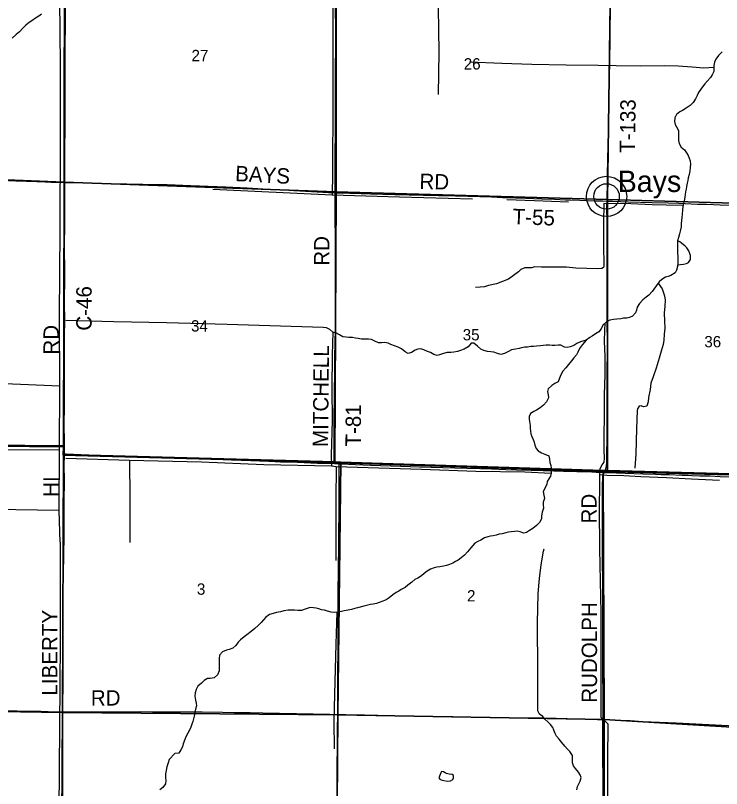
# Model space of a CAD drawing. Extents: x 1443599 to 1910620, y 1028088 to 1361369.
# Drawn here: x 1635252 to 1649032, y 1181365 to 1196448 of the extents above; entities that cross this region are included whole.
import ezdxf

# ---------------------------------------------------------------- set-up
doc = ezdxf.new("R2010")
doc.units = 0
for name, color, linetype in [('GM_X_County_Road', 7, 'Continuous'), ('GM_X_County_Road_Text', 7, 'Continuous'), ('GM_X_Major_River', 7, 'Continuous'), ('GM_X_Minor_Lake', 7, 'Continuous'), ('GM_X_Minor_River', 7, 'Continuous'), ('GM_X_Section', 7, 'Continuous'), ('GM_X_Section_Text', 7, 'Continuous'), ('GM_X_Township', 7, 'Continuous'), ('GM_X_Township_Road', 7, 'Continuous'), ('GM_X_Township_Road_Text', 7, 'Continuous'), ('GM_X_Unincorporated', 7, 'Continuous'), ('GM_X_Unincorporated_Location', 7, 'Continuous'), ('GM_X_Unincorporated_Text', 7, 'Continuous')]:
    doc.layers.add(name, color=color, linetype=linetype)

msp = doc.modelspace()

# ---------------------------------------------------------------- linework, layer by layer
at = {"layer": 'GM_X_County_Road'}
for points in [[(1636218, 1193190), (1636218, 1193206), (1636217, 1193583), (1636222, 1194518), (1636222, 1194765), (1636224, 1195257), (1636225, 1195569), (1636225, 1195864), (1636228, 1196258), (1636228, 1196603), (1636227, 1196800), (1636225, 1197013), (1636225, 1197275), (1636227, 1197702), (1636229, 1198063), (1636230, 1198276), (1636229, 1198424), (1636229, 1198456)], [(1636208, 1188049), (1636206, 1188545), (1636208, 1188742), (1636208, 1188873), (1636209, 1189070), (1636210, 1189415), (1636211, 1189891), (1636212, 1190153), (1636213, 1190531), (1636212, 1190810), (1636215, 1191400), (1636212, 1191975), (1636213, 1192352), (1636213, 1192598), (1636214, 1192795), (1636218, 1193190)], [(1636208, 1187893), (1636208, 1188003), (1636208, 1188049)], [(1636180, 1182863), (1636183, 1183540), (1636183, 1183966), (1636185, 1184327), (1636184, 1184623), (1636186, 1184951), (1636186, 1185312), (1636188, 1185542), (1636196, 1185936), (1636200, 1186280), (1636201, 1186477), (1636203, 1186953), (1636207, 1187380), (1636206, 1187659), (1636208, 1187872), (1636208, 1187893)], [(1630852, 1182954), (1630971, 1182954), (1631381, 1182948), (1631660, 1182946), (1632185, 1182939), (1632710, 1182935), (1633137, 1182928), (1633761, 1182919), (1634286, 1182907), (1634712, 1182899), (1635286, 1182883), (1635746, 1182872), (1636041, 1182864), (1636156, 1182863), (1636180, 1182863)], [(1636167, 1180227), (1636167, 1180405), (1636170, 1180684), (1636170, 1180898), (1636174, 1181193), (1636176, 1181423), (1636176, 1181521), (1636174, 1181767), (1636177, 1182079), (1636177, 1182293), (1636177, 1182457), (1636179, 1182834), (1636180, 1182863)], [(1636180, 1182863), (1636336, 1182862), (1637387, 1182863), (1637666, 1182865), (1637928, 1182864), (1638454, 1182863), (1638716, 1182863), (1638897, 1182861), (1639290, 1182855), (1639520, 1182851), (1639832, 1182846), (1640078, 1182840), (1640734, 1182828), (1641390, 1182814), (1641545, 1182812)], [(1641545, 1182812), (1641702, 1182809), (1642063, 1182800), (1642326, 1182795), (1642687, 1182786), (1643064, 1182779), (1643376, 1182775), (1643606, 1182772), (1643786, 1182768), (1644787, 1182752), (1645263, 1182746), (1645410, 1182744), (1645542, 1182742), (1645804, 1182737), (1646017, 1182729), (1646608, 1182712), (1646717, 1182711)], [(1646717, 1182711), (1646723, 1182711), (1646805, 1182709), (1647034, 1182697), (1647247, 1182689), (1647493, 1182675), (1648149, 1182644), (1649165, 1182594), (1649772, 1182563), (1650214, 1182538), (1650378, 1182528), (1650526, 1182520)]]:
    msp.add_lwpolyline(points, dxfattribs=at)
at = {"layer": 'GM_X_Major_River'}
msp.add_lwpolyline([(1635763, 1196474), (1635707, 1196436), (1635644, 1196396), (1635574, 1196344), (1635522, 1196309), (1635456, 1196257), (1635395, 1196199), (1635329, 1196129), (1635267, 1196077), (1635188, 1196007)], dxfattribs=at)
at = {"layer": 'GM_X_Minor_Lake'}
msp.add_line((1643541, 1181636), (1643530, 1181609), dxfattribs=at)
msp.add_lwpolyline([(1643530, 1181609), (1643528, 1181604), (1643516, 1181571), (1643533, 1181546), (1643559, 1181532), (1643611, 1181519), (1643683, 1181510), (1643739, 1181513), (1643786, 1181539), (1643804, 1181572), (1643801, 1181621), (1643777, 1181641), (1643717, 1181644), (1643667, 1181659), (1643639, 1181669), (1643604, 1181692), (1643568, 1181696), (1643553, 1181670), (1643541, 1181636)], dxfattribs=at)
at = {"layer": 'GM_X_Minor_River'}
for points in [[(1641479, 1200716), (1641447, 1198786), (1641453, 1198303), (1641445, 1198178), (1641443, 1197003), (1641449, 1194794), (1641439, 1193362), (1641433, 1192939)], [(1643493, 1197784), (1643497, 1197037), (1643515, 1195735), (1643500, 1194906)], [(1636123, 1186169), (1636105, 1186791), (1636114, 1187974), (1636118, 1189218), (1636114, 1190596), (1636123, 1192253), (1636132, 1194080), (1636130, 1195484), (1636118, 1196761)], [(1649044, 1195738), (1648973, 1195664), (1648921, 1195596), (1648893, 1195536), (1648881, 1195470), (1648884, 1195414), (1648880, 1195352), (1648848, 1195290), (1648814, 1195236), (1648755, 1195172), (1648703, 1195111), (1648639, 1195031), (1648581, 1194947), (1648554, 1194887), (1648526, 1194823), (1648480, 1194753), (1648420, 1194691), (1648343, 1194637), (1648267, 1194595), (1648217, 1194567), (1648153, 1194517), (1648118, 1194453), (1648112, 1194377), (1648124, 1194323), (1648150, 1194273), (1648192, 1194206), (1648193, 1194132), (1648189, 1194082), (1648191, 1194006), (1648207, 1193950), (1648247, 1193881), (1648309, 1193825), (1648349, 1193771), (1648379, 1193718), (1648418, 1193614), (1648426, 1193546), (1648420, 1193486), (1648412, 1193413), (1648399, 1193343), (1648383, 1193281), (1648371, 1193231), (1648361, 1193175), (1648349, 1193109)], [(1648883, 1195432), (1648686, 1195420), (1648460, 1195439), (1648185, 1195458), (1647923, 1195467), (1647450, 1195460), (1646973, 1195466), (1646627, 1195469), (1646002, 1195479), (1645329, 1195489), (1644746, 1195512), (1644111, 1195536)], [(1648349, 1193109), (1648340, 1193058), (1648330, 1193004), (1648324, 1192952), (1648316, 1192900), (1648302, 1192832), (1648290, 1192780), (1648279, 1192718), (1648271, 1192650), (1648261, 1192571), (1648257, 1192505), (1648253, 1192447), (1648246, 1192389), (1648242, 1192325), (1648222, 1192238), (1648214, 1192186), (1648191, 1192116), (1648175, 1192048), (1648175, 1191815), (1648176, 1191745), (1648176, 1191675), (1648178, 1191621), (1648170, 1191549), (1648151, 1191476), (1648127, 1191424), (1648045, 1191372), (1647987, 1191357), (1647937, 1191341), (1647864, 1191295), (1647812, 1191253), (1647762, 1191179), (1647712, 1191111), (1647679, 1191061), (1647615, 1190991), (1647563, 1190953), (1647497, 1190901), (1647428, 1190829), (1647388, 1190759), (1647372, 1190698), (1647354, 1190648), (1647293, 1190582), (1647233, 1190554), (1647183, 1190544), (1647121, 1190539), (1647067, 1190531), (1646991, 1190523), (1646923, 1190515), (1646852, 1190501), (1646778, 1190463), (1646716, 1190407), (1646684, 1190335), (1646637, 1190273), (1646573, 1190237), (1646509, 1190193), (1646459, 1190166), (1646391, 1190114), (1646316, 1190026), (1646262, 1189949), (1646230, 1189879), (1646201, 1189827), (1646151, 1189767), (1646101, 1189711), (1646043, 1189637), (1645992, 1189573), (1645936, 1189507), (1645896, 1189437), (1645867, 1189371), (1645843, 1189303), (1645781, 1189265), (1645717, 1189231), (1645651, 1189165), (1645636, 1189111), (1645646, 1189045), (1645656, 1188990), (1645616, 1188912), (1645559, 1188842), (1645491, 1188792), (1645421, 1188750), (1645371, 1188724), (1645301, 1188679), (1645280, 1188624), (1645276, 1188574), (1645284, 1188524), (1645298, 1188448), (1645298, 1188396), (1645304, 1188340), (1645313, 1188285), (1645331, 1188231), (1645355, 1188173), (1645373, 1188123), (1645389, 1188067), (1645413, 1188002), (1645455, 1187952), (1645521, 1187914), (1645585, 1187887), (1645661, 1187857), (1645674, 1187791), (1645682, 1187729), (1645698, 1187670), (1645708, 1187618), (1645710, 1187566)], [(1644169, 1192864), (1642745, 1192905), (1641433, 1192939), (1639104, 1193054)], [(1646046, 1192807), (1645383, 1192829), (1644842, 1192848)], [(1648283, 1192739), (1647949, 1192749), (1647680, 1192750), (1647264, 1192775), (1646733, 1192776), (1646730, 1192399), (1646729, 1191984), (1646733, 1191557), (1646729, 1191531), (1646697, 1191513), (1646617, 1191507), (1646188, 1191516), (1646004, 1191539), (1645515, 1191536), (1645383, 1191541), (1645331, 1191525), (1645265, 1191523), (1645193, 1191521), (1645117, 1191489), (1645070, 1191447), (1644872, 1191306), (1644639, 1191214), (1644485, 1191178), (1644407, 1191153), (1644322, 1191149), (1644228, 1191139)], [(1648174, 1191584), (1648290, 1191598), (1648346, 1191606), (1648386, 1191628), (1648427, 1191684), (1648427, 1191762), (1648393, 1191853), (1648357, 1191915), (1648325, 1191947), (1648253, 1192008), (1648220, 1192031), (1648175, 1192048)], [(1647795, 1191227), (1647870, 1191112), (1647916, 1190980), (1647931, 1190895), (1647925, 1190775), (1647915, 1190641), (1647916, 1190488), (1647924, 1190350), (1647909, 1190233), (1647903, 1190111), (1647895, 1190029), (1647854, 1189895), (1647816, 1189760), (1647753, 1189566), (1647699, 1189400), (1647654, 1189271), (1647636, 1189151), (1647607, 1188993), (1647597, 1188910), (1647571, 1188824), (1647510, 1188812), (1647464, 1188833), (1647426, 1188825), (1647390, 1188773), (1647382, 1188743), (1647375, 1188380), (1647361, 1187896), (1647341, 1187615)], [(1641255, 1190362), (1639385, 1190416), (1638199, 1190450), (1637169, 1190471), (1636234, 1190497)], [(1646755, 1190443), (1646748, 1190303), (1646743, 1190092), (1646752, 1189796), (1646751, 1189436), (1646742, 1189055), (1646743, 1188634), (1646736, 1188249), (1646737, 1187970), (1646744, 1187812), (1646732, 1187730), (1646698, 1187680), (1646657, 1187597), (1646647, 1187489), (1646651, 1187307), (1646645, 1186827), (1646653, 1186044)], [(1646391, 1190114), (1646282, 1190083), (1646210, 1190050), (1646152, 1190006), (1646080, 1189980), (1646022, 1189968), (1645965, 1189976), (1645893, 1190013), (1645841, 1190015), (1645781, 1190009), (1645725, 1190007), (1645675, 1190013), (1645607, 1190016), (1645551, 1190008), (1645501, 1190004), (1645421, 1189994), (1645363, 1189992), (1645312, 1189988), (1645244, 1189979), (1645194, 1189973), (1645130, 1189963), (1645080, 1189949), (1645012, 1189939), (1644932, 1189925), (1644877, 1189893), (1644797, 1189850), (1644725, 1189832), (1644659, 1189852), (1644587, 1189878), (1644527, 1189888), (1644463, 1189889), (1644393, 1189909), (1644337, 1189939), (1644267, 1189994), (1644199, 1190054), (1644145, 1190054), (1644085, 1189984), (1644006, 1189940), (1643936, 1189912), (1643878, 1189890), (1643810, 1189877), (1643748, 1189873), (1643678, 1189869), (1643607, 1189855), (1643529, 1189825), (1643479, 1189813), (1643415, 1189836), (1643349, 1189870), (1643291, 1189894), (1643223, 1189927), (1643163, 1189943), (1643107, 1189935), (1643055, 1189917), (1642984, 1189873), (1642916, 1189855), (1642858, 1189882), (1642788, 1189942), (1642722, 1189974), (1642650, 1190003), (1642576, 1190031), (1642524, 1190053), (1642460, 1190067), (1642396, 1190062), (1642340, 1190062), (1642266, 1190094), (1642202, 1190124), (1642144, 1190131), (1642072, 1190135), (1642008, 1190133), (1641940, 1190143), (1641886, 1190155), (1641830, 1190166), (1641759, 1190168), (1641709, 1190172), (1641641, 1190178), (1641575, 1190215), (1641515, 1190251), (1641447, 1190269), (1641389, 1190319), (1641325, 1190355), (1641255, 1190362)], [(1641447, 1190269), (1641434, 1189826), (1641428, 1189170), (1641430, 1188546), (1641414, 1187868), (1641418, 1187658)], [(1636118, 1189218), (1633504, 1189326)], [(1624649, 1188213), (1625429, 1188170), (1625636, 1188165), (1626201, 1188139), (1627499, 1188093), (1629017, 1188061), (1629868, 1188039), (1630734, 1188018), (1631044, 1188007), (1631625, 1188007), (1632332, 1187997), (1633492, 1187992), (1634892, 1187980), (1636114, 1187974)], [(1636234, 1187808), (1637480, 1187774), (1638884, 1187740), (1640100, 1187688), (1641418, 1187658), (1641512, 1187649), (1643176, 1187598), (1644238, 1187560), (1645195, 1187546), (1645704, 1187516)], [(1637480, 1187774), (1637484, 1187022), (1637485, 1186167)], [(1641512, 1187649), (1641506, 1186999), (1641507, 1186109)], [(1645710, 1187566), (1645704, 1187516), (1645692, 1187462), (1645661, 1187410), (1645627, 1187354), (1645619, 1187302), (1645589, 1187233), (1645548, 1187163), (1645564, 1187091), (1645578, 1187021), (1645550, 1186955), (1645548, 1186897), (1645557, 1186834), (1645529, 1186756), (1645517, 1186688), (1645517, 1186624), (1645478, 1186556), (1645420, 1186496), (1645346, 1186436), (1645282, 1186396), (1645225, 1186360), (1645173, 1186350), (1645101, 1186374), (1645045, 1186387), (1644993, 1186381), (1644927, 1186375), (1644877, 1186365), (1644825, 1186353), (1644753, 1186335), (1644693, 1186326), (1644632, 1186308), (1644576, 1186296), (1644522, 1186288), (1644470, 1186276), (1644406, 1186258), (1644334, 1186210), (1644275, 1186182), (1644217, 1186152), (1644136, 1186058)], [(1646647, 1187489), (1646795, 1187479), (1647122, 1187470), (1647458, 1187451), (1647959, 1187431), (1648446, 1187410), (1648993, 1187382)], [(1636105, 1186791), (1634827, 1186811), (1634842, 1186184)], [(1636123, 1186169), (1636127, 1184212), (1636099, 1180921), (1636103, 1180718)], [(1644136, 1186058), (1644072, 1185980), (1644013, 1185915), (1643953, 1185863), (1643889, 1185819), (1643839, 1185795), (1643787, 1185765), (1643723, 1185737), (1643667, 1185719), (1643607, 1185701), (1643537, 1185691), (1643473, 1185681), (1643421, 1185669), (1643350, 1185645), (1643286, 1185603), (1643230, 1185560), (1643174, 1185512), (1643104, 1185466), (1643044, 1185440), (1642990, 1185388), (1642912, 1185330), (1642860, 1185288), (1642782, 1185246), (1642731, 1185215), (1642681, 1185189), (1642615, 1185145), (1642547, 1185083), (1642489, 1185049), (1642421, 1185019), (1642347, 1184993), (1642295, 1184977), (1642235, 1184965), (1642183, 1184953), (1642128, 1184943), (1642052, 1184925), (1641928, 1184889), (1641876, 1184877), (1641812, 1184857), (1641742, 1184845), (1641668, 1184831), (1641616, 1184819), (1641550, 1184806), (1641481, 1184798), (1641415, 1184807), (1641345, 1184825), (1641281, 1184845), (1641225, 1184853), (1641175, 1184873), (1641119, 1184885), (1641069, 1184891), (1641005, 1184895), (1640945, 1184879), (1640884, 1184859), (1640832, 1184841), (1640764, 1184839), (1640698, 1184843), (1640630, 1184845), (1640574, 1184843), (1640492, 1184829), (1640422, 1184813), (1640346, 1184797), (1640284, 1184781), (1640213, 1184759), (1640141, 1184709), (1640093, 1184654), (1640049, 1184602), (1639987, 1184544), (1639921, 1184486), (1639851, 1184426), (1639767, 1184362), (1639715, 1184323), (1639646, 1184267), (1639596, 1184219), (1639552, 1184155), (1639496, 1184101), (1639426, 1184075), (1639370, 1184065), (1639290, 1184031), (1639234, 1183966), (1639230, 1183900), (1639230, 1183850), (1639228, 1183798), (1639230, 1183730), (1639230, 1183659), (1639192, 1183581), (1639128, 1183525), (1639052, 1183513), (1639001, 1183509), (1638935, 1183471), (1638881, 1183423), (1638813, 1183360), (1638781, 1183296), (1638757, 1183232), (1638751, 1183164), (1638763, 1183092), (1638779, 1183033), (1638785, 1182981), (1638765, 1182913), (1638751, 1182847), (1638741, 1182778), (1638729, 1182724)], [(1641507, 1186109), (1641502, 1185813)], [(1645446, 1182879), (1645448, 1183658), (1645442, 1184591), (1645452, 1185171), (1645480, 1185464), (1645514, 1185732), (1645556, 1185993), (1645572, 1186043)], [(1646653, 1186044), (1646678, 1184793), (1646676, 1183097), (1646676, 1182758), (1646810, 1182630), (1646806, 1181917), (1646810, 1180208), (1646814, 1179216), (1646814, 1177974), (1646814, 1176820), (1646830, 1174453), (1646826, 1172665), (1646818, 1172005)], [(1641526, 1184804), (1641507, 1184184), (1641479, 1183209), (1641467, 1182675), (1641469, 1182142)], [(1646205, 1181342), (1646223, 1181402), (1646249, 1181454), (1646271, 1181506), (1646291, 1181582), (1646273, 1181633), (1646243, 1181683), (1646183, 1181753), (1646143, 1181805), (1646123, 1181865), (1646123, 1181940), (1646125, 1182012), (1646073, 1182086), (1646023, 1182130), (1645975, 1182192), (1645913, 1182263), (1645862, 1182325), (1645810, 1182389), (1645784, 1182441), (1645762, 1182506), (1645738, 1182556), (1645696, 1182614), (1645646, 1182658), (1645586, 1182720), (1645546, 1182771), (1645478, 1182817), (1645446, 1182879)], [(1638729, 1182724), (1638711, 1182672), (1638695, 1182620), (1638677, 1182564), (1638653, 1182514), (1638615, 1182445), (1638579, 1182373), (1638559, 1182321), (1638527, 1182235), (1638509, 1182179), (1638477, 1182118), (1638443, 1182056), (1638364, 1182048), (1638252, 1181930), (1638230, 1181866), (1638208, 1181789), (1638196, 1181719), (1638180, 1181649), (1638182, 1181575), (1638184, 1181520), (1638178, 1181456), (1638126, 1181388), (1638068, 1181340)]]:
    msp.add_lwpolyline(points, dxfattribs=at)
at = {"layer": 'GM_X_Section'}
for points in [[(1630935, 1198697), (1636212, 1198462), (1636205, 1193194), (1630908, 1193407)], [(1636212, 1198462), (1641511, 1198274), (1641512, 1193004), (1636205, 1193194)], [(1641511, 1198274), (1646877, 1198117), (1646804, 1192856), (1641512, 1193004)], [(1646877, 1198117), (1652183, 1197976), (1652172, 1192704), (1646804, 1192856)], [(1630908, 1193407), (1636205, 1193194), (1636192, 1188050), (1630900, 1188098), (1630860, 1188096)], [(1636205, 1193194), (1641512, 1193004), (1641487, 1187736), (1636193, 1187880), (1636192, 1188050)], [(1641512, 1193004), (1646804, 1192856), (1646805, 1187567), (1646721, 1187572), (1641599, 1187733), (1641487, 1187736)], [(1646804, 1192856), (1652172, 1192704), (1652097, 1187429), (1646805, 1187567)], [(1630900, 1188098), (1636192, 1188050), (1636193, 1187880), (1636172, 1182849), (1630847, 1182935)], [(1636193, 1187880), (1641487, 1187736), (1641599, 1187733), (1641541, 1182805), (1636172, 1182849)], [(1641599, 1187733), (1646721, 1187572), (1646739, 1182711), (1641541, 1182805)], [(1646721, 1187572), (1646805, 1187567), (1652097, 1187429), (1652065, 1182393), (1646739, 1182711)], [(1630847, 1182935), (1636172, 1182849), (1636139, 1177592), (1630778, 1177642), (1630833, 1182933)], [(1641541, 1182805), (1641506, 1177542), (1636139, 1177592), (1636172, 1182849)], [(1646739, 1182711), (1646746, 1177387), (1641506, 1177542), (1641541, 1182805)], [(1652065, 1182393), (1652028, 1177118), (1646746, 1177387), (1646739, 1182711)]]:
    msp.add_lwpolyline(points, close=True, dxfattribs=at)
at = {"layer": 'GM_X_Township'}
for points in [[(1652365, 1213513), (1652299, 1208613), (1652295, 1208362), (1652289, 1207897), (1652264, 1206052), (1652246, 1204738), (1652227, 1203290), (1652187, 1197969), (1652178, 1194822), (1652172, 1192687), (1652089, 1187416), (1649450, 1187479), (1646703, 1187550), (1641574, 1187721), (1641474, 1187724), (1636185, 1187868), (1636189, 1188034), (1630892, 1188083)], [(1630892, 1188083), (1636189, 1188034), (1636185, 1187868), (1641474, 1187724), (1641574, 1187721), (1646703, 1187550), (1649450, 1187479), (1652089, 1187416), (1652088, 1187226), (1652084, 1185148), (1652079, 1184504), (1652055, 1182420), (1651997, 1177026)]]:
    msp.add_lwpolyline(points, dxfattribs=at)
at = {"layer": 'GM_X_Township_Road'}
for points in [[(1641494, 1192989), (1641494, 1193027), (1641493, 1193207), (1641493, 1193453), (1641492, 1193798), (1641496, 1194110), (1641500, 1194734), (1641501, 1195095), (1641502, 1196146), (1641501, 1196622), (1641501, 1196966), (1641503, 1197180), (1641508, 1197492), (1641510, 1197738), (1641511, 1198132), (1641511, 1198272)], [(1646797, 1192828), (1646798, 1192920), (1646803, 1193133), (1646807, 1193314), (1646814, 1193658), (1646819, 1193888), (1646825, 1194216), (1646832, 1194544), (1646839, 1194905), (1646845, 1195299), (1646850, 1195496), (1646851, 1195644), (1646855, 1195906), (1646860, 1196202), (1646874, 1196842), (1646879, 1196989), (1646883, 1197186), (1646889, 1197481), (1646893, 1197678), (1646897, 1197842), (1646901, 1198023), (1646902, 1198115)], [(1630882, 1193399), (1631029, 1193392), (1631308, 1193381), (1631554, 1193372), (1631817, 1193362), (1632112, 1193353), (1632292, 1193343), (1632653, 1193328), (1632915, 1193318), (1633194, 1193305), (1633440, 1193294), (1633669, 1193284), (1634047, 1193270), (1634325, 1193258), (1634686, 1193245), (1634965, 1193234), (1635260, 1193223), (1635670, 1193209), (1635834, 1193202), (1635949, 1193198), (1636218, 1193190)], [(1636218, 1193190), (1636326, 1193186), (1636736, 1193180), (1636900, 1193175), (1637081, 1193170), (1637425, 1193163), (1637737, 1193159), (1638032, 1193153), (1638213, 1193148), (1638672, 1193132), (1639361, 1193103), (1639771, 1193085), (1639984, 1193073), (1640180, 1193061), (1640492, 1193044), (1640688, 1193034), (1641032, 1193014), (1641360, 1192994), (1641494, 1192989)], [(1641477, 1187704), (1641475, 1187741), (1641471, 1187790), (1641470, 1187856), (1641473, 1188348), (1641473, 1188512), (1641478, 1189054), (1641484, 1189530), (1641487, 1189809), (1641489, 1190039), (1641495, 1190351), (1641496, 1190778), (1641497, 1190975), (1641497, 1191139), (1641497, 1191336), (1641497, 1191533), (1641497, 1191779), (1641496, 1192075), (1641493, 1192518), (1641492, 1192715), (1641493, 1192912), (1641494, 1192989)], [(1641494, 1192989), (1641557, 1192986), (1642000, 1192973), (1642180, 1192969), (1642656, 1192955), (1643214, 1192943), (1643509, 1192933), (1643837, 1192926), (1644083, 1192921), (1644543, 1192907), (1644756, 1192899), (1645018, 1192892), (1645215, 1192883), (1645527, 1192873), (1645773, 1192863), (1645986, 1192852), (1646084, 1192848), (1646264, 1192843), (1646543, 1192833), (1646707, 1192829), (1646797, 1192828)], [(1646745, 1187533), (1646761, 1187564), (1646775, 1187599), (1646782, 1187630), (1646789, 1187669), (1646793, 1187717), (1646796, 1187816), (1646797, 1188259), (1646799, 1188882), (1646800, 1189145), (1646802, 1189572), (1646803, 1189818), (1646803, 1190130), (1646801, 1190392), (1646802, 1190622), (1646800, 1190803), (1646801, 1191394), (1646799, 1191705), (1646799, 1191853), (1646798, 1192099), (1646797, 1192378), (1646796, 1192739), (1646797, 1192828)], [(1646797, 1192828), (1646806, 1192828), (1646904, 1192826), (1647216, 1192813), (1647675, 1192798), (1647987, 1192790), (1648200, 1192785), (1648560, 1192769), (1648740, 1192763), (1649003, 1192753), (1649281, 1192744), (1649446, 1192740), (1649498, 1192739)], [(1630868, 1188081), (1630937, 1188079), (1631068, 1188077), (1631166, 1188076), (1631281, 1188075), (1631429, 1188071), (1631667, 1188070), (1631839, 1188067), (1631979, 1188067), (1632291, 1188064), (1632521, 1188061), (1632947, 1188060), (1633497, 1188054), (1633670, 1188053), (1633908, 1188053), (1634252, 1188050), (1634687, 1188050), (1635024, 1188049), (1635401, 1188050), (1635803, 1188049), (1636124, 1188047), (1636186, 1188049), (1636208, 1188049)], [(1636208, 1187893), (1636244, 1187892), (1636531, 1187879), (1637162, 1187859), (1637466, 1187850), (1637810, 1187839), (1638286, 1187825), (1638803, 1187806), (1639032, 1187798), (1639467, 1187779), (1639844, 1187763), (1640197, 1187750), (1640426, 1187741), (1640754, 1187730), (1641148, 1187716), (1641296, 1187711), (1641476, 1187705), (1641477, 1187704)], [(1641477, 1187704), (1641571, 1187700)], [(1641545, 1182812), (1641544, 1183085), (1641545, 1183496), (1641548, 1184185), (1641550, 1184694), (1641552, 1184891), (1641553, 1185170), (1641562, 1186122), (1641570, 1186992), (1641570, 1187304), (1641571, 1187665), (1641571, 1187700)], [(1641571, 1187700), (1641607, 1187698), (1641886, 1187688), (1642181, 1187675), (1642771, 1187655), (1643140, 1187643), (1643591, 1187628), (1644059, 1187614), (1644313, 1187608), (1644543, 1187600), (1644822, 1187592), (1645027, 1187585), (1645314, 1187575), (1645552, 1187569), (1645675, 1187568), (1645757, 1187566), (1645847, 1187561), (1645945, 1187557), (1646208, 1187549), (1646503, 1187542), (1646585, 1187540), (1646678, 1187536), (1646745, 1187533)], [(1646717, 1182711), (1646719, 1182742), (1646720, 1182825), (1646721, 1183055), (1646718, 1183761), (1646715, 1184827), (1646714, 1185156), (1646711, 1186042), (1646711, 1186715), (1646710, 1187306), (1646712, 1187404), (1646717, 1187460), (1646721, 1187483), (1646728, 1187502), (1646745, 1187533)], [(1646745, 1187533), (1646806, 1187531), (1647151, 1187519), (1647495, 1187507), (1647741, 1187498), (1647856, 1187495), (1648012, 1187489), (1648266, 1187479), (1648283, 1187479), (1648381, 1187476), (1648455, 1187474), (1648611, 1187468), (1648808, 1187464), (1649004, 1187456), (1649275, 1187446), (1649390, 1187442), (1649466, 1187440)], [(1641522, 1180167), (1641521, 1180345), (1641525, 1180952), (1641528, 1181215), (1641528, 1181379), (1641532, 1181822), (1641534, 1182167), (1641538, 1182610), (1641542, 1182725), (1641545, 1182807), (1641545, 1182812)], [(1646734, 1180047), (1646734, 1180118), (1646729, 1180873), (1646723, 1181513), (1646717, 1182022), (1646713, 1182350), (1646713, 1182497), (1646713, 1182596), (1646715, 1182676), (1646717, 1182711)]]:
    msp.add_lwpolyline(points, dxfattribs=at)
at = {"layer": 'GM_X_Unincorporated'}
for radius in [393, 249]:
    msp.add_circle((1646788, 1192917), radius, dxfattribs=at)
at = {"layer": 'GM_X_Unincorporated_Location'}
msp.add_line((1646788, 1192917), (1646788, 1192917), dxfattribs=at)

# ---------------------------------------------------------------- texts
at = {"layer": 'GM_X_County_Road_Text'}
for s, rotation, p in [('C-46', 90, (1636739, 1190298)), ('RD', 90, (1636099, 1189831)), ('HI', 90, (1636094, 1187055)), ('LIBERTY', 89.8379, (1636068, 1183178)), ('RD', 0, (1636723, 1182984))]:
    msp.add_text(s, height=300, rotation=rotation, dxfattribs=at).set_placement(p)
at = {"layer": 'GM_X_Section_Text'}
for s, p in [('27', (1638688, 1195556)), ('26', (1644001, 1195393)), ('34', (1638679, 1190281)), ('35', (1643981, 1190109)), ('36', (1648696, 1189973)), ('3', (1638793, 1185146)), ('2', (1644065, 1185015))]:
    msp.add_text(s, height=221, rotation=0, dxfattribs=at).set_placement(p)
at = {"layer": 'GM_X_Township_Road_Text'}
for s, rotation, p in [('T-133', 89.1582, (1647342, 1193764)), ('BAYS', 356.92, (1639534, 1193218)), ('RD', 358.538, (1643133, 1193064)), ('T-55', 357.8789, (1644950, 1192378)), ('RD', 90, (1641379, 1191565)), ('MITCHELL', 89.4587, (1641353, 1188027)), ('T-81', 89.6545, (1641992, 1188036)), ('RD', 90, (1646593, 1186536)), ('RUDOLPH', 90, (1646602, 1183038))]:
    msp.add_text(s, height=300, rotation=rotation, dxfattribs=at).set_placement(p)
at = {"layer": 'GM_X_Unincorporated_Text'}
msp.add_text('Bays', height=417, rotation=0, dxfattribs=at).set_placement((1647006, 1193004))

doc.saveas('drawing.dxf')
